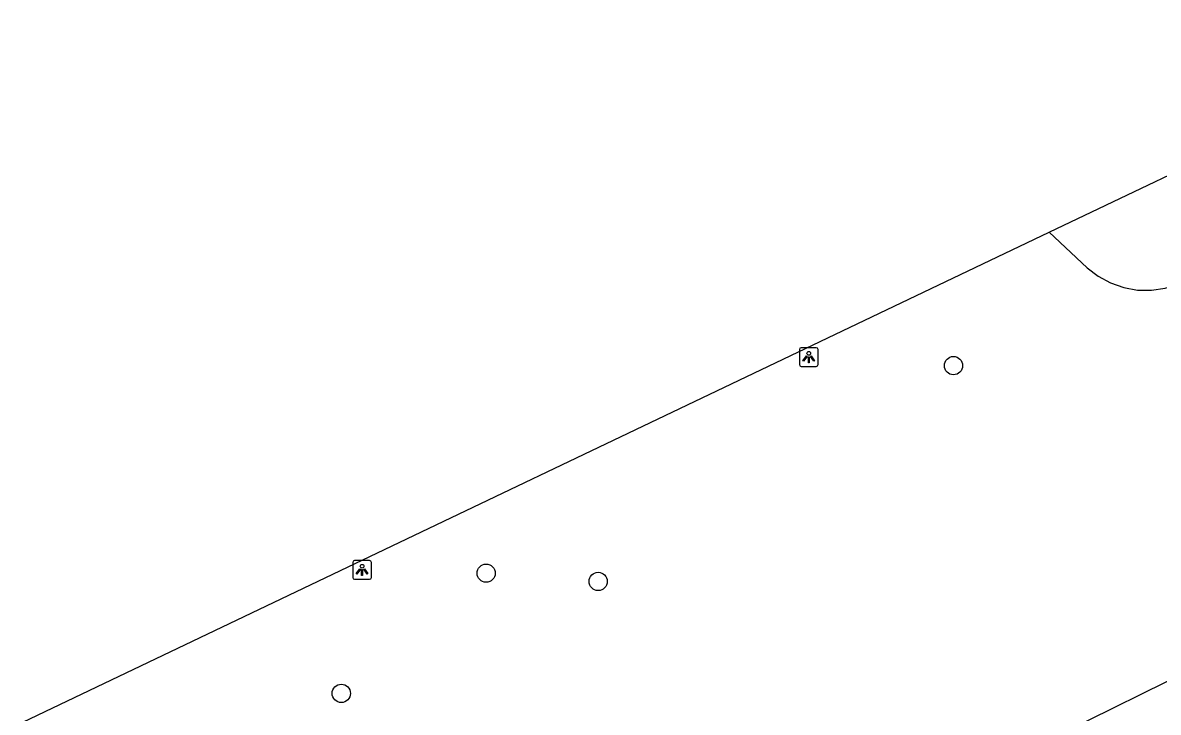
# Model space of a CAD drawing. Extents: x 157793 to 159380, y 380882 to 382313.
# Drawn here: x 158272 to 158332.8, y 381673.8 to 381710.7 of the extents above; entities that cross this region are included whole.
import ezdxf

# ---------------------------------------------------------------- set-up
doc = ezdxf.new("R2010")
doc.units = 0
for name, color, linetype in [('IMGEO_Boom', 7, 'Continuous'), ('IMGEO_Fietspad_gesloten', 7, 'Continuous'), ('IMGEO_Groenvoorziening', 7, 'Continuous'), ('IMGEO_Lichtpunt', 7, 'Continuous'), ('IMGEO_Voetpad_halfverhard', 7, 'Continuous')]:
    doc.layers.add(name, color=color, linetype=linetype)

msp = doc.modelspace()

# ---------------------------------------------------------------- linework, layer by layer
at = {"layer": 'IMGEO_Boom'}
for centre in [(158321.797, 381692.4), (158296.797, 381681.292), (158302.79, 381680.85), (158289.048, 381674.859)]:
    msp.add_circle(centre, 0.489, dxfattribs=at)
at = {"layer": 'IMGEO_Fietspad_gesloten'}
for points in [[(158326.918, 381699.532), (158350.42, 381710.747)], [(158272.006, 381673.328), (158326.918, 381699.532)]]:
    msp.add_lwpolyline(points, dxfattribs=at)
at = {"layer": 'IMGEO_Groenvoorziening'}
msp.add_lwpolyline([(158326.918, 381699.532), (158328.954, 381697.636), (158329.545, 381697.179), (158330.201, 381696.822), (158330.906, 381696.575), (158331.641, 381696.444), (158332.388, 381696.432), (158333.127, 381696.539), (158333.609, 381696.677), (158349.087, 381703.833), (158349.503, 381704.112), (158349.841, 381704.481), (158350.082, 381704.921), (158350.211, 381705.404), (158350.223, 381705.905), (158350.194, 381706.102), (158350.42, 381710.747)], dxfattribs=at)
at = {"layer": 'IMGEO_Lichtpunt'}
for p, q in [((158313.557, 381693.259), (158313.557, 381692.452)), ((158313.557, 381693.259), (158313.557, 381692.452)), ((158314.459, 381693.354), (158313.651, 381693.354)), ((158314.459, 381693.354), (158313.651, 381693.354)), ((158314.553, 381692.452), (158314.553, 381693.259)), ((158314.553, 381692.452), (158314.553, 381693.259)), ((158313.651, 381692.358), (158314.459, 381692.358)), ((158313.651, 381692.358), (158314.459, 381692.358)), ((158289.662, 381681.868), (158289.662, 381681.061)), ((158289.662, 381681.868), (158289.662, 381681.061)), ((158290.564, 381681.963), (158289.756, 381681.963)), ((158290.564, 381681.963), (158289.756, 381681.963)), ((158290.658, 381681.061), (158290.658, 381681.868)), ((158290.658, 381681.061), (158290.658, 381681.868)), ((158289.756, 381680.967), (158290.564, 381680.967)), ((158289.756, 381680.967), (158290.564, 381680.967))]:
    msp.add_line(p, q, dxfattribs=at)
for points in [[(158313.931, 381692.923), (158313.97, 381692.895), (158313.782, 381692.633), (158313.744, 381692.66), (158313.931, 381692.923)], [(158314.033, 381692.875), (158314.08, 381692.875), (158314.08, 381692.553), (158314.033, 381692.553), (158314.033, 381692.875)], [(158314.143, 381692.895), (158314.181, 381692.922), (158314.368, 381692.66), (158314.329, 381692.632), (158314.143, 381692.895)], [(158290.036, 381681.532), (158290.075, 381681.504), (158289.887, 381681.242), (158289.849, 381681.269), (158290.036, 381681.532)], [(158290.138, 381681.484), (158290.185, 381681.484), (158290.185, 381681.162), (158290.138, 381681.162), (158290.138, 381681.484)], [(158290.248, 381681.504), (158290.286, 381681.531), (158290.473, 381681.269), (158290.434, 381681.241), (158290.248, 381681.504)]]:
    msp.add_lwpolyline(points, dxfattribs=at)
for centre in [(158314.056, 381693.057), (158290.161, 381681.666)]:
    msp.add_circle(centre, 0.0994, dxfattribs=at)
for centre, start, end in [((158313.651, 381693.259), 90, 180), ((158313.651, 381693.259), 90, 180), ((158314.459, 381693.259), 0, 90), ((158314.459, 381693.259), 0, 90), ((158313.651, 381692.452), 180, 270), ((158313.651, 381692.452), 180, 270), ((158314.459, 381692.452), 270, 0), ((158314.459, 381692.452), 270, 360), ((158289.756, 381681.868), 90, 180), ((158289.756, 381681.868), 90, 180), ((158290.564, 381681.868), 0, 90), ((158290.564, 381681.868), 0, 90), ((158289.756, 381681.061), 180, 270), ((158289.756, 381681.061), 180, 270), ((158290.564, 381681.061), 270, 0), ((158290.564, 381681.061), 270, 360)]:
    msp.add_arc(centre, 0.0946, start, end, dxfattribs=at)
at = {"layer": 'IMGEO_Voetpad_halfverhard'}
msp.add_lwpolyline([(158365.131, 381691.241), (158297.06, 381657.651)], dxfattribs=at)

doc.saveas('drawing.dxf')
